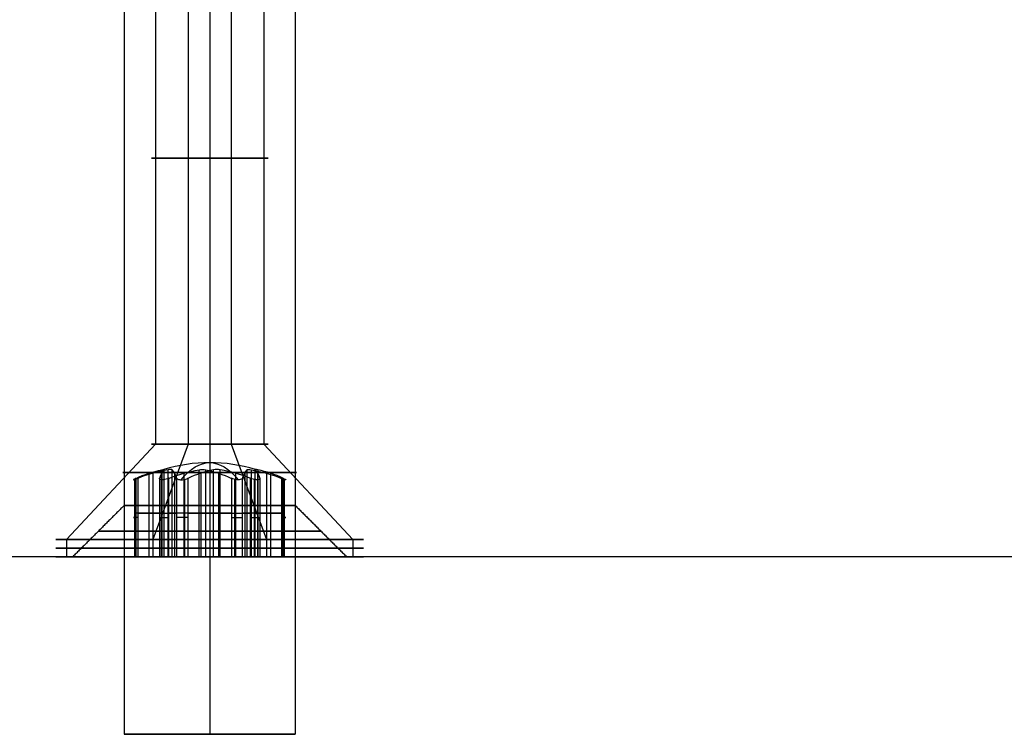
# Model space of a CAD drawing. Header units: millimetres. Extents: x -646 to 654, y -203 to 198.
# Tile 604 of 656: x 501 to 530, y 89 to 110. Entities that reach past the tile are written whole.
import ezdxf

# ---------------------------------------------------------------- set-up
doc = ezdxf.new("R2010")
doc.units = ezdxf.units.MM
doc.layers.add('Default', color=7, linetype='Continuous', true_color=0x000000)

msp = doc.modelspace()

# ---------------------------------------------------------------- linework, layer by layer
at = {"layer": 'Default', "color": 9, "true_color": 0xadc4cf}
for p, q in [((505.032, 114.531, 777.453), (505.032, 97.826, 777.453)), ((505.985, 114.531, 775.239), (505.985, 97.826, 775.239)), ((507.247, 114.531, 778.406), (507.247, 97.826, 778.406)), ((508.199, 114.531, 776.191), (508.199, 97.826, 776.191)), ((505.032, 97.826, 777.453), (502.435, 95.031, 778.488)), ((505.985, 97.826, 775.239), (504.95, 95.031, 772.642)), ((507.247, 97.826, 778.406), (508.281, 95.031, 781.003)), ((508.199, 97.826, 776.191), (510.796, 95.031, 775.156)), ((504.43, 94.531, 776.403), (504.43, 96.792, 776.403)), ((504.837, 96.972, 776.979), (504.837, 94.531, 776.979)), ((504.955, 96.972, 776.165), (504.955, 94.531, 776.165)), ((505.16, 94.531, 778.506), (505.16, 96.792, 778.506)), ((505.216, 96.972, 777.931), (505.216, 94.531, 777.931)), ((505.59, 96.972, 775.36), (505.59, 94.531, 775.36)), ((505.862, 96.972, 778.441), (505.862, 94.531, 778.441)), ((505.886, 94.531, 774.72), (505.886, 96.792, 774.72)), ((506.355, 96.972, 775.056), (506.355, 94.531, 775.056)), ((506.877, 96.972, 778.589), (506.877, 94.531, 778.589)), ((507.346, 94.531, 778.925), (507.346, 96.792, 778.925)), ((507.369, 96.972, 775.203), (507.369, 94.531, 775.203)), ((507.641, 96.972, 778.284), (507.641, 94.531, 778.284)), ((508.015, 96.972, 775.713), (508.015, 94.531, 775.713)), ((508.276, 96.972, 777.479), (508.276, 94.531, 777.479)), ((508.394, 96.972, 776.665), (508.394, 94.531, 776.665)), ((508.801, 94.531, 777.241), (508.801, 96.792, 777.241)), ((505.211, 95.801, 777.274), (504.463, 95.801, 776.684)), ((504.513, 95.801, 776.341), (505.398, 95.801, 775.989)), ((505.148, 95.801, 778.403), (505.285, 95.801, 777.46)), ((506.305, 95.801, 778.265), (505.42, 95.801, 778.617)), ((505.522, 95.801, 775.832), (505.659, 95.801, 774.889)), ((505.981, 95.801, 774.761), (506.729, 95.801, 775.351)), ((507.251, 95.801, 778.884), (506.503, 95.801, 778.294)), ((506.926, 95.801, 775.38), (507.811, 95.801, 775.027)), ((507.709, 95.801, 777.813), (507.572, 95.801, 778.755)), ((508.718, 95.801, 777.303), (507.833, 95.801, 777.656)), ((508.083, 95.801, 775.242), (507.946, 95.801, 776.184)), ((508.02, 95.801, 776.37), (508.768, 95.801, 776.96)), ((502.435, 95.031, 778.488), (502.435, 94.531, 778.488)), ((504.95, 95.031, 772.642), (504.95, 94.531, 772.642)), ((508.281, 95.031, 781.003), (508.281, 94.531, 781.003)), ((510.796, 95.031, 775.156), (510.796, 94.531, 775.156)), ((502.435, 94.531, 778.488), (505.273, 94.531, 777.357)), ((505.783, 94.531, 774.732), (504.95, 94.531, 772.642)), ((508.281, 94.531, 781.003), (507.449, 94.531, 778.912)), ((507.958, 94.531, 776.287), (510.796, 94.531, 775.156))]:
    msp.add_line(p, q, dxfattribs=at)
at = {"layer": 'Default'}
for p, q in [((504.116, 89.34, 776.822), (509.116, 89.34, 776.822)), ((506.616, 89.34, 774.322), (506.616, 89.34, 779.322))]:
    msp.add_line(p, q, dxfattribs=at)
at = {"layer": 'Default', "color": 9, "true_color": 0xadc4cf, "extrusion": (0, -1, 0)}
for centre, radius in [((506.616, 776.822, -106.178), 1.705), ((506.616, 776.822, -96.996), 2.535), ((506.616, 776.822, -94.781), 4.5)]:
    msp.add_circle(centre, radius, dxfattribs=at)
at = {"layer": 'Default', "color": 9, "true_color": 0xadc4cf, "extrusion": (0, 1, 0)}
for centre, radius in [((-506.616, 776.822, 97.826), 1.705), ((-506.616, 776.822, 95.031), 4.5), ((-506.616, 776.822, 94.531), 4.5)]:
    msp.add_circle(centre, radius, dxfattribs=at)
at = {"layer": 'Default', "extrusion": (0, -1, 0)}
for centre, radius in [((506.616, 776.822, -96.031), 2.5), ((506.616, 776.822, -95.281), 3.25)]:
    msp.add_circle(centre, radius, dxfattribs=at)
at = {"layer": 'Default', "color": 9, "true_color": 0xadc4cf, "extrusion": (0.370163, 0, 0.928967)}
msp.add_arc((91.968, -183.078, 909.172), 5.313, 344.2117, 15.7883, dxfattribs=at)
at = {"layer": 'Default', "color": 9, "true_color": 0xadc4cf, "extrusion": (0.928967, 1.19741e-14, -0.370163)}
msp.add_arc((91.968, 909.172, 183.078), 5.313, 334.9424, 25.0576, dxfattribs=at)
at = {"layer": 'Default', "color": 9, "true_color": 0xadc4cf, "extrusion": (0.619427, 1.39055e-14, -0.785054)}
msp.add_arc((91.968, 878.906, -297.261), 5.169, 339.9135, 350.8422, dxfattribs=at)
at = {"layer": 'Default', "color": 9, "true_color": 0xadc4cf, "extrusion": (0.370163, 5.02376e-15, 0.928967)}
msp.add_arc((91.968, -183.078, 907.947), 5.169, 9.1578, 20.0865, dxfattribs=at)
at = {"layer": 'Default', "color": 9, "true_color": 0xadc4cf, "extrusion": (0.98959, 2.41612e-14, 0.143913)}
msp.add_arc((91.968, 695.827, 611.912), 5.169, 9.1578, 20.0865, dxfattribs=at)
at = {"layer": 'Default', "color": 9, "true_color": 0xadc4cf, "extrusion": (-0.370163, -1.67019e-14, -0.928967)}
msp.add_arc((-91.968, -183.078, -910.397), 5.169, 159.9135, 170.8422, dxfattribs=at)
at = {"layer": 'Default', "color": 9, "true_color": 0xadc4cf, "extrusion": (0.98959, 1.40062e-14, 0.143913)}
msp.add_arc((91.968, 695.827, 611.912), 5.169, 339.9135, 350.8422, dxfattribs=at)
at = {"layer": 'Default', "color": 9, "true_color": 0xadc4cf, "extrusion": (-0.619427, 3.35842e-15, 0.785054)}
msp.add_arc((-91.968, 878.906, 294.811), 5.169, 189.1578, 200.0865, dxfattribs=at)
at = {"layer": 'Default', "color": 9, "true_color": 0xadc4cf, "extrusion": (0.619427, 2.74225e-14, -0.785054)}
msp.add_arc((91.968, 878.906, -297.261), 5.169, 9.1578, 20.0865, dxfattribs=at)
at = {"layer": 'Default', "color": 9, "true_color": 0xadc4cf, "extrusion": (0.370163, -2.71241e-14, 0.928967)}
msp.add_arc((91.968, -183.078, 907.947), 5.169, 339.9135, 350.8422, dxfattribs=at)
at = {"layer": 'Default', "color": 9, "true_color": 0xadc4cf, "extrusion": (-0.98959, -3.86149e-15, -0.143913)}
msp.add_arc((-91.968, 695.827, -614.362), 5.169, 159.9135, 170.8422, dxfattribs=at)
at = {"layer": 'Default', "color": 9, "true_color": 0xadc4cf, "extrusion": (-0.370163, -5.00988e-15, -0.928967)}
msp.add_arc((-91.968, -183.078, -910.397), 5.169, 189.1578, 200.0865, dxfattribs=at)
at = {"layer": 'Default', "color": 9, "true_color": 0xadc4cf, "extrusion": (-0.98959, -5.7454e-15, -0.143913)}
msp.add_arc((-91.968, 695.827, -614.362), 5.169, 189.1578, 200.0865, dxfattribs=at)
at = {"layer": 'Default', "color": 9, "true_color": 0xadc4cf, "extrusion": (-0.619427, 3.4972e-15, 0.785054)}
msp.add_arc((-91.968, 878.906, 294.811), 5.169, 159.9135, 170.8422, dxfattribs=at)
at = {"layer": 'Default', "color": 9, "true_color": 0xadc4cf, "extrusion": (0, 1, 0)}
for centre, start, end in [((-504.587, 776.527, 95.677), 291.7257, 51.7257), ((-505.346, 778.432, 95.677), 351.7257, 111.7257), ((-505.087, 777.431, 95.806), 171.7257, 231.7257), ((-505.324, 775.803, 95.806), 111.7257, 171.7257), ((-505.857, 774.918, 95.677), 231.7257, 351.7257), ((-506.379, 778.451, 95.806), 231.7257, 291.7257), ((-506.852, 775.194, 95.806), 51.7257, 111.7257), ((-507.374, 778.727, 95.677), 51.7257, 171.7257), ((-507.907, 777.841, 95.806), 291.7257, 351.7257), ((-508.144, 776.213, 95.806), 351.7257, 51.7257), ((-508.644, 777.117, 95.677), 111.7257, 231.7257), ((-504.587, 776.527, 94.531), 291.7257, 51.7257), ((-505.346, 778.432, 94.531), 351.7257, 111.7257), ((-505.087, 777.431, 94.531), 171.7257, 231.7257), ((-505.324, 775.803, 94.531), 111.7257, 171.7257), ((-505.857, 774.918, 94.531), 231.7257, 351.7257), ((-506.379, 778.451, 94.531), 231.7257, 291.7257), ((-506.852, 775.194, 94.531), 51.7257, 111.7257), ((-507.374, 778.727, 94.531), 51.7257, 171.7257), ((-507.907, 777.841, 94.531), 291.7257, 351.7257), ((-508.144, 776.213, 94.531), 351.7257, 51.7257), ((-508.644, 777.117, 94.531), 111.7257, 231.7257)]:
    msp.add_arc(centre, 0.2, start, end, dxfattribs=at)
at = {"layer": 'Default', "extrusion": (0, -1, 0)}
for start, end in [(90, 0), (0, 90)]:
    msp.add_arc((506.616, 776.822, -94.531), 4, start, end, dxfattribs=at)
at = {"layer": 'Default', "color": 9, "true_color": 0xadc4cf, "extrusion": (0, -1, 0)}
msp.add_arc((507.885, 775.213, -94.531), 0.2, 248.2743, 8.2743, dxfattribs=at)
at = {"layer": 'Default'}
for points in [[(504.116, 134.531, 776.822), (504.116, 115.281, 776.822), (504.116, 96.031, 776.822)], [(506.616, 134.531, 779.322), (506.616, 115.281, 779.322), (506.616, 96.031, 779.322)], [(506.616, 134.531, 774.322), (506.616, 115.281, 774.322), (506.616, 96.031, 774.322)], [(509.116, 134.531, 776.822), (509.116, 115.281, 776.822), (509.116, 96.031, 776.822)], [(504.116, 134.34, 776.822), (504.116, 111.84, 776.822), (504.116, 89.34, 776.822)], [(506.616, 134.34, 779.322), (506.616, 111.84, 779.322), (506.616, 89.34, 779.322)], [(506.616, 134.34, 774.322), (506.616, 111.84, 774.322), (506.616, 89.34, 774.322)], [(509.116, 134.34, 776.822), (509.116, 111.84, 776.822), (509.116, 89.34, 776.822)], [(504.116, 96.031, 776.822), (503.366, 95.281, 776.822), (502.616, 94.531, 776.822)], [(506.616, 96.031, 779.322), (506.616, 95.281, 780.072), (506.616, 94.531, 780.822)], [(506.616, 96.031, 774.322), (506.616, 95.281, 773.572), (506.616, 94.531, 772.822)], [(509.116, 96.031, 776.822), (509.866, 95.281, 776.822), (510.616, 94.531, 776.822)], [(643.616, 94.531, 771.822), (326.366, 94.531, 771.822), (9.116, 94.531, 771.822)], [(506.616, 94.531, 780.822), (257.866, 94.531, 780.822), (9.116, 94.531, 780.822)], [(643.616, 94.531, 780.822), (575.116, 94.531, 780.822), (506.616, 94.531, 780.822)]]:
    msp.add_open_spline(points, degree=2, dxfattribs=at)
at = {"layer": 'Default', "color": 9, "true_color": 0xadc4cf}
for points, degree in [([(505.211, 97.072, 777.274), (505.237, 97.077, 777.295), (505.26, 97.08, 777.324), (505.273, 97.08, 777.357)], 3), ([(505.211, 94.531, 777.274), (505.211, 95.801, 777.274), (505.211, 97.072, 777.274)], 2), ([(505.273, 97.08, 777.357), (505.286, 97.08, 777.39), (505.29, 97.077, 777.427), (505.285, 97.072, 777.46)], 3), ([(505.285, 94.531, 777.46), (505.285, 95.801, 777.46), (505.285, 97.072, 777.46)], 2), ([(505.481, 97.08, 775.927), (505.459, 97.08, 775.955), (505.429, 97.077, 775.977), (505.398, 97.072, 775.989)], 3), ([(505.398, 94.531, 775.989), (505.398, 95.801, 775.989), (505.398, 97.072, 775.989)], 2), ([(505.522, 97.072, 775.832), (505.517, 97.077, 775.865), (505.503, 97.08, 775.899), (505.481, 97.08, 775.927)], 3), ([(505.522, 94.531, 775.832), (505.522, 95.801, 775.832), (505.522, 97.072, 775.832)], 2), ([(506.305, 97.072, 778.265), (506.336, 97.077, 778.252), (506.373, 97.08, 778.248), (506.408, 97.08, 778.253)], 3), ([(506.305, 94.531, 778.265), (506.305, 95.801, 778.265), (506.305, 97.072, 778.265)], 2), ([(506.408, 97.08, 778.253), (506.443, 97.08, 778.258), (506.477, 97.077, 778.273), (506.503, 97.072, 778.294)], 3), ([(506.503, 94.531, 778.294), (506.503, 95.801, 778.294), (506.503, 97.072, 778.294)], 2), ([(506.824, 97.08, 775.392), (506.789, 97.08, 775.387), (506.755, 97.077, 775.371), (506.729, 97.072, 775.351)], 3), ([(506.729, 94.531, 775.351), (506.729, 95.801, 775.351), (506.729, 97.072, 775.351)], 2), ([(506.926, 97.072, 775.38), (506.896, 97.077, 775.392), (506.859, 97.08, 775.397), (506.824, 97.08, 775.392)], 3), ([(506.926, 94.531, 775.38), (506.926, 95.801, 775.38), (506.926, 97.072, 775.38)], 2), ([(507.709, 97.072, 777.813), (507.714, 97.077, 777.78), (507.729, 97.08, 777.745), (507.75, 97.08, 777.718)], 3), ([(507.709, 94.531, 777.813), (507.709, 95.801, 777.813), (507.709, 97.072, 777.813)], 2), ([(507.75, 97.08, 777.718), (507.772, 97.08, 777.69), (507.803, 97.077, 777.668), (507.833, 97.072, 777.656)], 3), ([(507.833, 94.531, 777.656), (507.833, 95.801, 777.656), (507.833, 97.072, 777.656)], 2), ([(507.958, 97.08, 776.287), (507.945, 97.08, 776.254), (507.942, 97.077, 776.217), (507.946, 97.072, 776.184)], 3), ([(507.946, 94.531, 776.184), (507.946, 95.801, 776.184), (507.946, 97.072, 776.184)], 2), ([(508.02, 97.072, 776.37), (507.994, 97.077, 776.35), (507.971, 97.08, 776.32), (507.958, 97.08, 776.287)], 3), ([(508.02, 97.072, 776.37), (508.02, 95.801, 776.37), (508.02, 94.531, 776.37)], 2), ([(504.463, 94.531, 776.684), (504.463, 95.677, 776.684), (504.463, 96.823, 776.684)], 2), ([(504.513, 96.823, 776.341), (504.513, 95.677, 776.341), (504.513, 94.531, 776.341)], 2), ([(505.148, 96.823, 778.403), (505.148, 95.677, 778.403), (505.148, 94.531, 778.403)], 2), ([(505.42, 94.531, 778.617), (505.42, 95.677, 778.617), (505.42, 96.823, 778.617)], 2), ([(505.659, 94.531, 774.889), (505.659, 95.677, 774.889), (505.659, 96.823, 774.889)], 2), ([(505.981, 96.823, 774.761), (505.981, 95.677, 774.761), (505.981, 94.531, 774.761)], 2), ([(507.251, 96.823, 778.884), (507.251, 95.677, 778.884), (507.251, 94.531, 778.884)], 2), ([(507.572, 94.531, 778.755), (507.572, 95.677, 778.755), (507.572, 96.823, 778.755)], 2), ([(507.811, 94.531, 775.027), (507.811, 95.677, 775.027), (507.811, 96.823, 775.027)], 2), ([(507.914, 96.792, 775.015), (507.914, 95.661, 775.015), (507.914, 94.531, 775.015)], 2), ([(508.083, 96.823, 775.242), (508.083, 95.677, 775.242), (508.083, 94.531, 775.242)], 2), ([(508.718, 96.823, 777.303), (508.718, 95.677, 777.303), (508.718, 94.531, 777.303)], 2), ([(508.768, 94.531, 776.96), (508.768, 95.677, 776.96), (508.768, 96.823, 776.96)], 2), ([(504.463, 94.531, 776.684), (504.837, 94.531, 776.979), (505.211, 94.531, 777.274)], 2), ([(504.513, 94.531, 776.341), (504.955, 94.531, 776.165), (505.398, 94.531, 775.989)], 2), ([(505.148, 94.531, 778.403), (505.216, 94.531, 777.931), (505.285, 94.531, 777.46)], 2), ([(506.305, 94.531, 778.265), (505.862, 94.531, 778.441), (505.42, 94.531, 778.617)], 2), ([(505.522, 94.531, 775.832), (505.59, 94.531, 775.36), (505.659, 94.531, 774.889)], 2), ([(505.981, 94.531, 774.761), (506.355, 94.531, 775.056), (506.729, 94.531, 775.351)], 2), ([(507.251, 94.531, 778.884), (506.877, 94.531, 778.589), (506.503, 94.531, 778.294)], 2), ([(506.926, 94.531, 775.38), (507.369, 94.531, 775.203), (507.811, 94.531, 775.027)], 2), ([(507.709, 94.531, 777.813), (507.641, 94.531, 778.284), (507.572, 94.531, 778.755)], 2), ([(508.718, 94.531, 777.303), (508.276, 94.531, 777.479), (507.833, 94.531, 777.656)], 2), ([(508.083, 94.531, 775.242), (508.015, 94.531, 775.713), (507.946, 94.531, 776.184)], 2), ([(508.02, 94.531, 776.37), (508.394, 94.531, 776.665), (508.768, 94.531, 776.96)], 2)]:
    msp.add_open_spline(points, degree=degree, dxfattribs=at)
for points, knots in [([(504.463, 96.823, 776.684), (504.425, 96.805, 776.654), (504.394, 96.789, 776.602), (504.388, 96.784, 776.55), (504.386, 96.782, 776.534), (504.387, 96.781, 776.516), (504.389, 96.781, 776.498)], [0, 0, 0, 0, 0.166591, 0.166591, 0.166591, 0.2189532, 0.2189532, 0.2189532, 0.2189532]), ([(504.389, 96.781, 776.498), (504.397, 96.781, 776.443), (504.429, 96.791, 776.393), (504.474, 96.808, 776.362), (504.486, 96.813, 776.354), (504.5, 96.818, 776.347), (504.513, 96.823, 776.341)], [0, 0, 0, 0, 0.1729573, 0.1729573, 0.1729573, 0.2201469, 0.2201469, 0.2201469, 0.2201469]), ([(505.222, 96.781, 778.589), (505.178, 96.781, 778.554), (505.151, 96.791, 778.501), (505.146, 96.808, 778.447), (505.145, 96.813, 778.432), (505.146, 96.818, 778.417), (505.148, 96.823, 778.403)], [0, 0, 0, 0, 0.1729573, 0.1729573, 0.1729573, 0.2201469, 0.2201469, 0.2201469, 0.2201469]), ([(505.42, 96.823, 778.617), (505.374, 96.805, 778.635), (505.314, 96.789, 778.636), (505.267, 96.784, 778.615), (505.251, 96.782, 778.609), (505.236, 96.781, 778.6), (505.222, 96.781, 778.589)], [0, 0, 0, 0, 0.166591, 0.166591, 0.166591, 0.2189532, 0.2189532, 0.2189532, 0.2189532]), ([(505.659, 96.823, 774.889), (505.666, 96.805, 774.841), (505.696, 96.789, 774.788), (505.737, 96.784, 774.757), (505.751, 96.782, 774.747), (505.766, 96.781, 774.739), (505.783, 96.781, 774.732)], [0, 0, 0, 0, 0.166591, 0.166591, 0.166591, 0.2189532, 0.2189532, 0.2189532, 0.2189532]), ([(505.783, 96.781, 774.732), (505.835, 96.781, 774.711), (505.894, 96.791, 774.714), (505.943, 96.808, 774.737), (505.957, 96.813, 774.744), (505.969, 96.818, 774.752), (505.981, 96.823, 774.761)], [0, 0, 0, 0, 0.1729573, 0.1729573, 0.1729573, 0.2201469, 0.2201469, 0.2201469, 0.2201469]), ([(507.449, 96.781, 778.912), (507.396, 96.781, 778.933), (507.338, 96.791, 778.93), (507.289, 96.808, 778.907), (507.275, 96.813, 778.901), (507.262, 96.818, 778.893), (507.251, 96.823, 778.884)], [0, 0, 0, 0, 0.172318, 0.172318, 0.172318, 0.2201004, 0.2201004, 0.2201004, 0.2201004]), ([(507.572, 96.823, 778.755), (507.566, 96.807, 778.8), (507.541, 96.792, 778.847), (507.504, 96.785, 778.879), (507.488, 96.782, 778.893), (507.469, 96.781, 778.904), (507.449, 96.781, 778.912)], [0, 0, 0, 0, 0.1521277, 0.1521277, 0.1521277, 0.2182306, 0.2182306, 0.2182306, 0.2182306]), ([(508.009, 96.781, 775.056), (507.995, 96.781, 775.045), (507.98, 96.782, 775.036), (507.965, 96.784, 775.029), (507.917, 96.789, 775.009), (507.857, 96.805, 775.009), (507.811, 96.823, 775.027)], [-0.2189532, -0.2189532, -0.2189532, -0.2189532, -0.166591, -0.166591, -0.166591, 0, 0, 0, 0]), ([(508.083, 96.823, 775.242), (508.085, 96.818, 775.227), (508.086, 96.813, 775.212), (508.085, 96.808, 775.197), (508.081, 96.791, 775.143), (508.054, 96.781, 775.091), (508.009, 96.781, 775.056)], [-0.2201469, -0.2201469, -0.2201469, -0.2201469, -0.1729573, -0.1729573, -0.1729573, 0, 0, 0, 0]), ([(508.842, 96.781, 777.146), (508.834, 96.781, 777.202), (508.802, 96.791, 777.251), (508.758, 96.808, 777.282), (508.745, 96.813, 777.291), (508.732, 96.818, 777.298), (508.718, 96.823, 777.303)], [0, 0, 0, 0, 0.172318, 0.172318, 0.172318, 0.2201004, 0.2201004, 0.2201004, 0.2201004]), ([(508.768, 96.823, 776.96), (508.807, 96.805, 776.991), (508.837, 96.789, 777.043), (508.843, 96.784, 777.094), (508.845, 96.782, 777.111), (508.845, 96.781, 777.128), (508.842, 96.781, 777.146)], [0, 0, 0, 0, 0.166591, 0.166591, 0.166591, 0.2189532, 0.2189532, 0.2189532, 0.2189532])]:
    msp.add_open_spline(points, degree=3, knots=knots, dxfattribs=at)
msp.add_rational_spline([(507.811, 95.677, 775.027), (507.861, 95.677, 775.007), (507.914, 95.677, 775.015), (508.112, 95.677, 775.044), (508.083, 95.677, 775.242)], [0.868347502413, 0.900099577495, 1, 0.707106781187, 1], degree=2, knots=[0.8353239, 0.8353239, 0.8353239, 0.9424778, 0.9424778, 1.2566371, 1.2566371, 1.2566371], dxfattribs=at)
at = {"layer": 'Default'}
msp.add_rational_spline([(509.116, 89.34, 776.822), (509.116, 89.34, 779.322), (506.616, 89.34, 779.322), (504.116, 89.34, 779.322), (504.116, 89.34, 776.822), (504.116, 89.34, 774.322), (506.616, 89.34, 774.322), (509.116, 89.34, 774.322), (509.116, 89.34, 776.822)], [1, 0.707106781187, 1, 0.707106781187, 1, 0.707106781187, 1, 0.707106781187, 1], degree=2, knots=[0, 0, 0, 3.926991, 3.926991, 7.853982, 7.853982, 11.780972, 11.780972, 15.707963, 15.707963, 15.707963], dxfattribs=at)

doc.saveas('drawing.dxf')
